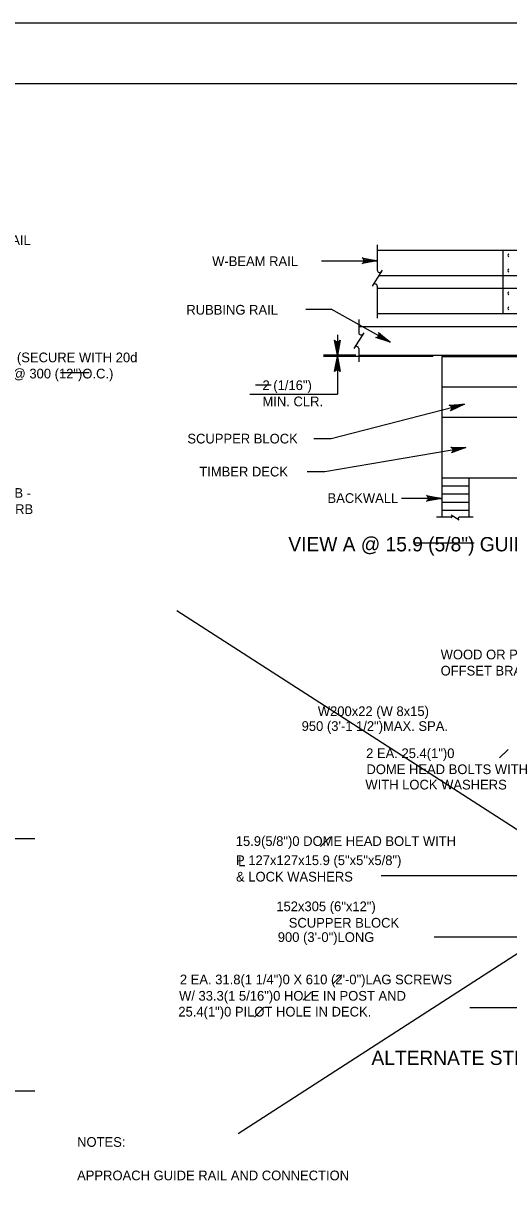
# Model space of a CAD drawing. Extents: x 179 to 454, y -271 to 54.
# Drawn here: x 381.12 to 387.12, y -14.35 to 0 of the extents above; entities that cross this region are included whole.
import ezdxf

# ---------------------------------------------------------------- set-up
doc = ezdxf.new("R2010")
doc.units = 0
for name, color, linetype in [('Level 1', 7, 'Continuous'), ('Level 2', 7, 'Continuous'), ('Level 3', 7, 'Continuous'), ('Level 41', 7, 'Continuous'), ('Level 52', 7, 'Continuous'), ('Level 63', 7, 'Continuous')]:
    doc.layers.add(name, color=color, linetype=linetype)

msp = doc.modelspace()

# ---------------------------------------------------------------- linework, layer by layer
at = {"layer": 'Level 1'}
msp.add_lwpolyline([(362.513, -21.25), (394.013, -21.25), (394.013, -0.75), (362.513, -0.75)], close=True, dxfattribs=at)
at = {"layer": 'Level 2'}
for p, q in [((385.497, -2.741), (385.497, -3.053)), ((385.497, -2.808), (387.049, -2.808)), ((387.049, -2.808), (387.049, -3.589)), ((387.049, -2.808), (388.892, -2.808)), ((385.558, -3.055), (385.435, -3.251)), ((385.517, -3.12), (388.43, -3.12)), ((385.497, -3.25), (385.497, -3.648)), ((385.497, -3.276), (388.43, -3.276)), ((385.268, -3.663), (385.268, -3.825)), ((385.497, -3.589), (388.892, -3.589)), ((385.329, -3.827), (385.206, -4.023)), ((385.268, -3.75), (389.222, -3.75)), ((385.268, -4.022), (385.268, -4.186)), ((385.268, -4.104), (389.694, -4.104)), ((386.293, -4.12), (391.442, -4.12)), ((386.293, -4.12), (386.293, -6.109)), ((386.293, -4.495), (391.442, -4.495)), ((386.293, -4.87), (391.442, -4.87)), ((386.293, -5.62), (391.442, -5.62)), ((386.293, -5.72), (386.627, -5.72)), ((386.627, -5.62), (386.627, -6.109)), ((386.293, -5.82), (386.627, -5.82)), ((386.293, -5.92), (386.627, -5.92)), ((386.293, -6.02), (386.627, -6.02)), ((386.411, -6.079), (386.509, -6.14))]:
    msp.add_line(p, q, dxfattribs=at)
for centre, radius, start, end in [((387.134, -2.87), 0.0228, 120.8559, 239.1441), ((385.526, -3.053), 0.0289, 180, 330), ((387.134, -3.058), 0.0228, 120.8559, 239.1441), ((385.468, -3.253), 0.0289, 5.3286, 147.8672), ((387.134, -3.339), 0.0228, 120.8559, 239.1441), ((387.134, -3.526), 0.0228, 120.8559, 239.1441), ((385.296, -3.825), 0.0289, 180, 330), ((385.239, -4.025), 0.0289, 5.3286, 147.8672), ((386.41, -6.095), 0.0144, 270, 60), ((386.51, -6.124), 0.0144, 95.3286, 237.8672)]:
    msp.add_arc(centre, radius, start, end, dxfattribs=at)
at = {"layer": 'Level 3'}
for p, q in [((384.809, -2.937), (385.497, -2.937)), ((384.613, -3.537), (384.928, -3.537)), ((385.657, -3.945), (384.928, -3.537)), ((385.005, -3.854), (385.005, -4.587)), ((385.23, -4.104), (384.831, -4.104)), ((386.186, -4.12), (384.831, -4.12)), ((383.923, -4.587), (385.005, -4.587)), ((384.928, -5.136), (386.573, -4.71)), ((384.714, -5.136), (384.928, -5.136)), ((384.848, -5.542), (386.593, -5.245)), ((384.632, -5.542), (384.848, -5.542)), ((386.41, -6.109), (386.228, -6.109)), ((386.684, -6.109), (386.509, -6.109)), ((387.009, -9.084), (387.114, -8.979)), ((379.553, -10.081), (381.263, -10.081)), ((384.795, -10.178), (384.915, -10.059)), ((387.912, -10.541), (385.546, -10.541)), ((387.377, -11.299), (386.2, -11.299)), ((384.952, -11.871), (385.057, -11.767)), ((384.58, -12.079), (384.68, -11.979)), ((383.978, -12.287), (384.1, -12.165)), ((388.01, -12.173), (386.64, -12.173)), ((379.73, -13.201), (381.263, -13.201))]:
    msp.add_line(p, q, dxfattribs=at)
for points in [[(385.497, -2.937), (385.31, -2.972), (385.325, -2.962), (385.332, -2.95), (385.334, -2.937), (385.332, -2.925), (385.325, -2.912), (385.31, -2.902), (385.497, -2.937), (385.325, -2.912), (385.332, -2.925), (385.497, -2.937), (385.334, -2.937), (385.332, -2.95), (385.497, -2.937), (385.325, -2.962)], [(385.657, -3.945), (385.477, -3.884), (385.494, -3.882), (385.507, -3.875), (385.515, -3.865), (385.519, -3.853), (385.519, -3.839), (385.511, -3.823), (385.657, -3.945), (385.519, -3.839), (385.519, -3.853), (385.657, -3.945), (385.515, -3.865), (385.507, -3.875), (385.657, -3.945), (385.494, -3.882)], [(385.005, -4.104), (384.97, -3.917), (384.98, -3.932), (384.993, -3.939), (385.005, -3.941), (385.017, -3.939), (385.03, -3.932), (385.04, -3.917), (385.005, -4.104), (385.03, -3.932), (385.017, -3.939), (385.005, -4.104), (385.005, -3.941), (384.993, -3.939), (385.005, -4.104), (384.98, -3.932)], [(385.005, -4.12), (385.04, -4.307), (385.03, -4.292), (385.017, -4.285), (385.005, -4.283), (384.993, -4.285), (384.98, -4.292), (384.97, -4.307), (385.005, -4.12), (384.98, -4.292), (384.993, -4.285), (385.005, -4.12), (385.005, -4.283), (385.017, -4.285), (385.005, -4.12), (385.03, -4.292)], [(386.573, -4.71), (386.401, -4.791), (386.413, -4.778), (386.417, -4.764), (386.416, -4.751), (386.411, -4.739), (386.4, -4.729), (386.384, -4.723), (386.573, -4.71), (386.4, -4.729), (386.411, -4.739), (386.573, -4.71), (386.416, -4.751), (386.417, -4.764), (386.573, -4.71), (386.413, -4.778)], [(386.593, -5.244), (386.416, -5.31), (386.428, -5.298), (386.433, -5.284), (386.433, -5.272), (386.429, -5.26), (386.42, -5.249), (386.404, -5.241), (386.593, -5.244), (386.42, -5.249), (386.429, -5.26), (386.593, -5.244), (386.433, -5.272), (386.433, -5.284), (386.593, -5.244), (386.428, -5.298)]]:
    msp.add_lwpolyline(points, dxfattribs=at)
at = {"layer": 'Level 41'}
for p, q in [((381.583, -4.32), (381.934, -4.32)), ((383.991, -4.473), (384.185, -4.473)), ((385.961, -6.426), (386.696, -6.426)), ((383.021, -7.261), (393.847, -14.239)), ((393.813, -7.261), (383.776, -13.731))]:
    msp.add_line(p, q, dxfattribs=at)
at = {"layer": 'Level 52'}
for points in [[(386.293, -5.876), (385.798, -5.876)], [(386.293, -5.876), (386.107, -5.911), (386.121, -5.901), (386.129, -5.888), (386.131, -5.876), (386.129, -5.863), (386.121, -5.851), (386.107, -5.841), (386.293, -5.876), (386.121, -5.851), (386.129, -5.863), (386.293, -5.876), (386.131, -5.876), (386.129, -5.888), (386.293, -5.876), (386.121, -5.901)]]:
    msp.add_lwpolyline(points, dxfattribs=at)
at = {"layer": 'Level 63'}
msp.add_lwpolyline([(360.763, -22), (394.763, -22), (394.763, 0), (360.763, 0)], close=True, dxfattribs=at)

# ---------------------------------------------------------------- texts
at = {"layer": 'Level 2'}
for s, p in [('VIEW A @ 15.9 (5/8") GUIDE RAIL CONNECTION PLATE', (384.398, -6.53)), ('ALTERNATE STRUCTURE MOUNTED GUIDE RAIL DETAIL', (385.425, -12.88))]:
    msp.add_text(s, height=0.17717, dxfattribs=at).set_placement(p)
at = {"layer": 'Level 3'}
for s, p in [('152x305 (6"x12") RAIL', (379.584, -2.742)), ('W-BEAM RAIL', (383.456, -3.003)), ('RUBBING RAIL', (383.137, -3.603)), ('RETAINER BLOCK, (SECURE WITH 20d', (379.554, -4.192)), ('THREADED NAILS @ 300 (12")O.C.)', (379.554, -4.392)), ('2 (1/16")', (384.078, -4.536)), ('MIN. CLR.', (384.078, -4.736)), ('SCUPPER BLOCK', (383.15, -5.196)), ('TIMBER DECK', (383.297, -5.604)), ('(RECESS FLUSH WITH CURB -', (378.882, -5.868)), ('BACKWALL', (384.882, -5.931)), ('USE WITH OR WITHOUT CURB', (378.882, -6.068)), ('WOOD OR PLASTIC', (386.28, -7.865)), ('OFFSET BRACKET', (386.28, -8.065)), ('W200x22 (W 8x15)', (384.762, -8.566)), ('950 (3\'-1 1/2")MAX. SPA.', (384.562, -8.75)), ('2 EA. 25.4(1")0', (385.359, -9.086)), ('DOME HEAD BOLTS WITH', (385.363, -9.284)), ('WITH LOCK WASHERS', (385.35, -9.474)), ('15.9(5/8")0 DOME HEAD BOLT WITH', (383.748, -10.172)), ('P 127x127x15.9 (5"x5"x5/8")', (383.751, -10.409)), ('L', (383.778, -10.423)), ('& LOCK WASHERS', (383.751, -10.612)), ('152x305 (6"x12")', (384.249, -10.979)), ('SCUPPER BLOCK', (384.403, -11.182)), ('900 (3\'-0")LONG', (384.267, -11.359)), ('2 EA. 31.8(1 1/4")0 X 610 (2\'-0")LAG SCREWS', (383.057, -11.883)), ('W/ 33.3(1 5/16")0 HOLE IN POST AND', (383.047, -12.085)), ('25.4(1")0 PILOT HOLE IN DECK.', (383.038, -12.281)), ('NOTES:', (381.787, -13.892)), ('APPROACH GUIDE RAIL AND CONNECTION', (381.787, -14.306))]:
    msp.add_text(s, height=0.12, dxfattribs=at).set_placement(p)

doc.saveas('drawing.dxf')
